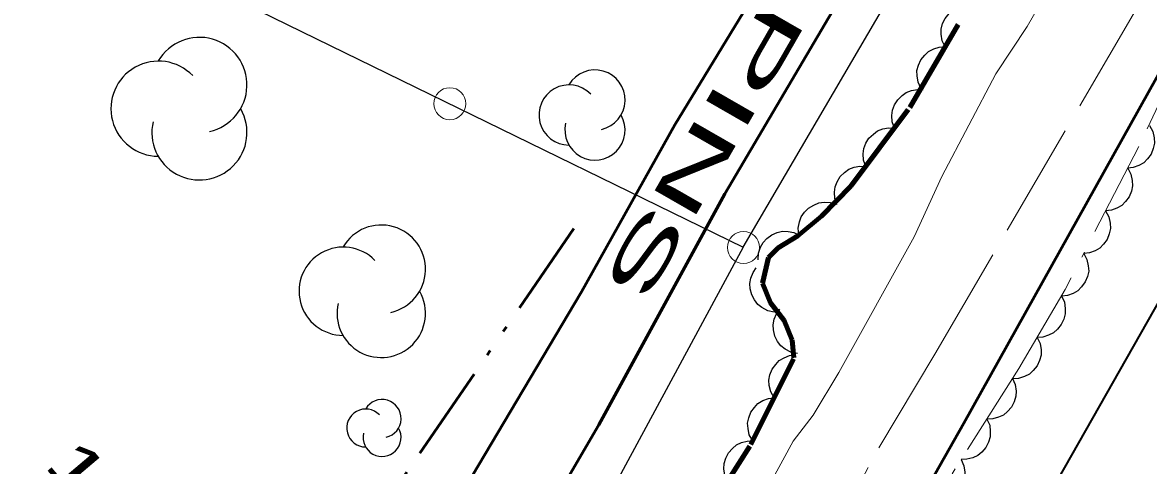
# Model space of a CAD drawing. Extents: x 386081 to 389416, y 5130568 to 5134082.
# Drawn here: x 388083.9 to 388154.3, y 5132543.9 to 5132571.6 of the extents above; entities that cross this region are included whole.
import ezdxf

# ---------------------------------------------------------------- set-up
doc = ezdxf.new("R2010")
doc.units = 0
doc.header["$LTSCALE"] = 1.2
for name, pattern in [('DASH_DOUBLE_DOT', [9.2, 5, -1.2, 0.3, -1.2, 0.3, -1.2]), ('DOT_DASHED', [7.7, 5, -1.2, 0.3, -1.2]), ('LONG_DASHED', [7.5, 6, -1.5])]:
    doc.linetypes.add(name, pattern=pattern)
for name, color, linetype, lineweight in [('1', 7, 'Continuous', 53), ('2', 7, 'Continuous', 13), ('21', 7, 'LONG_DASHED', 35), ('23', 7, 'Continuous', 40), ('3', 7, 'Continuous', 140), ('36', 7, 'Continuous', 13), ('4', 7, 'DASH_DOUBLE_DOT', 53), ('44', 7, 'Continuous', 25)]:
    doc.layers.add(name, color=color, linetype=linetype, lineweight=lineweight)

msp = doc.modelspace()

# ---------------------------------------------------------------- linework, layer by layer
at = {"layer": '1'}
msp.add_lwpolyline([(388069.45, 5132417.95), (388103.17, 5132475.01), (388105.15, 5132478.96), (388107.78, 5132483.5), (388119.66, 5132504.72), (388132.24, 5132527.83), (388142.81, 5132546.51), (388163.69, 5132584.01), (388170.23, 5132596.41), (388175.23, 5132604.94), (388175.72, 5132605.13), (388177.83, 5132605.59), (388178.5, 5132605.42), (388179.26, 5132604.9), (388180.48, 5132604.63)], dxfattribs=at)
at = {"layer": '2'}
msp.add_lwpolyline([(388125.42, 5132531.75), (388127.11, 5132536.15), (388132.13, 5132545.4), (388133.39, 5132547.03), (388134.98, 5132549.7), (388139.69, 5132558.18), (388141.43, 5132561.95), (388144.81, 5132568.37), (388146.76, 5132571.34), (388149.34, 5132575.84), (388153.32, 5132583.55), (388158.77, 5132594.82), (388165.36, 5132607.68), (388166.83, 5132609.88), (388170.08, 5132614.04), (388171.35, 5132615.13), (388172.71, 5132615.8), (388173.76, 5132615.95), (388175.67, 5132615.84), (388179.72, 5132615.26), (388181.93, 5132614.63), (388182.96, 5132614.01), (388183.64, 5132613.26), (388184.83, 5132612.3)], dxfattribs=at)
at = {"layer": '2', "linetype": 'LONG_DASHED'}
msp.add_lwpolyline([(388065.84, 5132423.18), (388067.33, 5132424.9), (388070.87, 5132429.55), (388072.75, 5132432.57), (388086.71, 5132454.19), (388091.86, 5132462.74), (388099.79, 5132476.49), (388101.48, 5132480.05), (388104.41, 5132485.49), (388107.19, 5132489.9), (388112.79, 5132499.37), (388120.65, 5132513.26), (388124.94, 5132521.53), (388137.48, 5132544.98), (388140.98, 5132550.83), (388155.26, 5132575.3), (388157.3, 5132579.42), (388158.41, 5132582.4), (388160.1, 5132585.84), (388162.51, 5132589.88), (388166.35, 5132596.99), (388170.81, 5132608.08)], dxfattribs=at)
at = {"layer": '21', "linetype": 'Continuous', "lineweight": 53}
for points in [[(388098.42, 5132522.66), (388102.98, 5132525.19), (388104.79, 5132526.53), (388107.03, 5132528.36), (388111.05, 5132532.62), (388112.72, 5132534.66), (388116.06, 5132539.7), (388119.98, 5132546.42), (388127.85, 5132560.88), (388146.2, 5132592.04), (388156.07, 5132609.34), (388160.84, 5132618.07), (388162.81, 5132620.51), (388164.03, 5132621.23), (388165.82, 5132621.63), (388168.79, 5132621.26), (388174.11, 5132619.4), (388181.42, 5132616.63), (388184.89, 5132615.25), (388186.07, 5132614.48)], [(388097.83, 5132527.51), (388100.5, 5132529.22), (388102.76, 5132530.94), (388105.14, 5132533.13), (388106.72, 5132534.94), (388108.4, 5132537.07), (388118.89, 5132554.74), (388124.74, 5132565.19), (388129.55, 5132573.12), (388147.84, 5132605.23), (388154.33, 5132616.26)]]:
    msp.add_lwpolyline(points, dxfattribs=at)
at = {"layer": '23', "lineweight": 35}
msp.add_lwpolyline([(388350.66, 5132898.63), (388202.91, 5132638.38), (388174.85, 5132589.18), (388148.16, 5132542.09), (388122.46, 5132497.01), (388036.96, 5132346.4), (388027.91, 5132330.61), (387994.29, 5132271.3), (387943.96, 5132182.8), (387915.65, 5132132.74), (387888.36, 5132084.71), (387863.09, 5132039.98), (387797.42, 5131924.62), (387647.54, 5131660.34), (387567.35, 5131519.3), (387534.84, 5131461.86), (387476.24, 5131358.73)], dxfattribs=at)
at = {"layer": '36', "lineweight": 25}
for points in [[(387737.65, 5132640.07), (387761.57, 5132662.08), (387796.75, 5132640.73), (387837.73, 5132629.42), (387876.02, 5132653.88), (387905.18, 5132676.93), (387941.93, 5132647.03), (388004.64, 5132617.46), (388067.52, 5132587.58), (388129.01, 5132557.53), (388159.69, 5132610.01), (388184.51, 5132651.37), (388290.36, 5132826.58), (388312.34, 5132873.88), (388333.97, 5132918.51)], [(388129.01, 5132557.53), (388103.67, 5132510.59), (388080.89, 5132467.79), (388051.76, 5132408.43), (388082.32, 5132390.9), (388112.7, 5132443.67), (388134.68, 5132481.4), (388175.96, 5132550.09), (388203.59, 5132598.84), (388283.16, 5132575.74)]]:
    msp.add_lwpolyline(points, dxfattribs=at)
at = {"layer": '36'}
for centre in [(388110.658, 5132566.51), (388129.028, 5132557.51)]:
    msp.add_circle(centre, 1, dxfattribs=at)
at = {"layer": '4'}
msp.add_lwpolyline([(388118.42, 5132558.69), (388104.53, 5132538.45), (388100.78, 5132533.22), (388098.8, 5132531.01), (388097.12, 5132529.5), (388094.9, 5132528.04)], dxfattribs=at)
at = {"layer": '44', "linetype": 'DOT_DASHED', "lineweight": 90}
msp.add_lwpolyline([(388121.24, 5132532.21), (388129.48, 5132545.18), (388132.18, 5132550.61), (388132.06, 5132551.72), (388131.57, 5132552.95), (388130.71, 5132554.05), (388130.21, 5132555.28), (388130.58, 5132556.88), (388131.2, 5132557.5), (388132.43, 5132558.25), (388133.9, 5132559.48), (388135.74, 5132561.34), (388139.43, 5132566.28), (388142.87, 5132572.2)], dxfattribs=at)
at = {"layer": '44'}
for points in [[(388141.63, 5132570.07), (388141.45, 5132570.45), (388141.39, 5132570.85), (388141.38, 5132571.18), (388141.47, 5132571.52), (388141.63, 5132571.85), (388141.88, 5132572.15), (388142.11, 5132572.37), (388142.43, 5132572.53), (388142.78, 5132572.64), (388143.14, 5132572.66)], [(388140.12, 5132567.48), (388139.94, 5132567.85), (388139.88, 5132568.25), (388139.87, 5132568.58), (388139.97, 5132568.92), (388140.12, 5132569.26), (388140.37, 5132569.55), (388140.6, 5132569.78), (388140.92, 5132569.94), (388141.27, 5132570.04), (388141.63, 5132570.07)], [(388138.46, 5132564.98), (388138.32, 5132565.38), (388138.31, 5132565.78), (388138.34, 5132566.11), (388138.47, 5132566.44), (388138.67, 5132566.75), (388138.94, 5132567.02), (388139.2, 5132567.22), (388139.53, 5132567.34), (388139.9, 5132567.4), (388140.26, 5132567.39)], [(388154.42, 5132565.14), (388154.62, 5132564.77), (388154.7, 5132564.37), (388154.73, 5132564.04), (388154.65, 5132563.7), (388154.51, 5132563.36), (388154.28, 5132563.05), (388154.06, 5132562.81), (388153.75, 5132562.64), (388153.4, 5132562.51), (388153.05, 5132562.47)], [(388136.67, 5132562.58), (388136.53, 5132562.97), (388136.51, 5132563.38), (388136.54, 5132563.71), (388136.68, 5132564.04), (388136.87, 5132564.35), (388137.15, 5132564.61), (388137.41, 5132564.81), (388137.74, 5132564.93), (388138.1, 5132565), (388138.46, 5132564.98)], [(388134.87, 5132560.18), (388134.73, 5132560.57), (388134.72, 5132560.98), (388134.75, 5132561.31), (388134.88, 5132561.63), (388135.07, 5132561.95), (388135.35, 5132562.21), (388135.61, 5132562.41), (388135.94, 5132562.53), (388136.31, 5132562.6), (388136.67, 5132562.58)], [(388153.05, 5132562.47), (388153.25, 5132562.1), (388153.33, 5132561.71), (388153.35, 5132561.38), (388153.28, 5132561.03), (388153.14, 5132560.69), (388152.91, 5132560.38), (388152.69, 5132560.14), (388152.38, 5132559.97), (388152.03, 5132559.85), (388151.67, 5132559.8)], [(388132.49, 5132558.3), (388132.45, 5132558.72), (388132.53, 5132559.12), (388132.63, 5132559.43), (388132.84, 5132559.72), (388133.1, 5132559.98), (388133.43, 5132560.17), (388133.73, 5132560.31), (388134.08, 5132560.34), (388134.45, 5132560.33), (388134.79, 5132560.23)], [(388151.67, 5132559.8), (388151.87, 5132559.44), (388151.96, 5132559.04), (388151.98, 5132558.71), (388151.9, 5132558.36), (388151.76, 5132558.02), (388151.53, 5132557.72), (388151.31, 5132557.48), (388151.01, 5132557.3), (388150.66, 5132557.18), (388150.3, 5132557.13)], [(388129.94, 5132556.73), (388129.96, 5132557.15), (388130.09, 5132557.53), (388130.25, 5132557.82), (388130.49, 5132558.08), (388130.79, 5132558.3), (388131.14, 5132558.44), (388131.46, 5132558.53), (388131.81, 5132558.52), (388132.17, 5132558.44), (388132.5, 5132558.29)], [(388150.3, 5132557.13), (388150.5, 5132556.77), (388150.58, 5132556.37), (388150.61, 5132556.04), (388150.53, 5132555.7), (388150.39, 5132555.36), (388150.16, 5132555.05), (388149.94, 5132554.81), (388149.63, 5132554.64), (388149.28, 5132554.51), (388148.93, 5132554.47)], [(388130.95, 5132553.47), (388130.54, 5132553.55), (388130.18, 5132553.75), (388129.92, 5132553.94), (388129.71, 5132554.23), (388129.54, 5132554.55), (388129.45, 5132554.93), (388129.42, 5132555.25), (388129.49, 5132555.6), (388129.62, 5132555.94), (388129.82, 5132556.24)], [(388148.91, 5132554.48), (388149.09, 5132554.1), (388149.15, 5132553.7), (388149.15, 5132553.37), (388149.06, 5132553.03), (388148.9, 5132552.7), (388148.66, 5132552.4), (388148.42, 5132552.18), (388148.1, 5132552.02), (388147.75, 5132551.91), (388147.39, 5132551.89)], [(388132.4, 5132550.87), (388131.99, 5132550.96), (388131.63, 5132551.16), (388131.37, 5132551.36), (388131.16, 5132551.64), (388130.99, 5132551.97), (388130.91, 5132552.35), (388130.88, 5132552.67), (388130.95, 5132553.02), (388131.08, 5132553.36), (388131.29, 5132553.66)], [(388147.39, 5132551.89), (388147.57, 5132551.51), (388147.63, 5132551.11), (388147.64, 5132550.78), (388147.54, 5132550.44), (388147.39, 5132550.11), (388147.14, 5132549.81), (388146.91, 5132549.59), (388146.59, 5132549.43), (388146.23, 5132549.32), (388145.88, 5132549.3)], [(388130.94, 5132548.11), (388130.73, 5132548.47), (388130.64, 5132548.87), (388130.61, 5132549.2), (388130.68, 5132549.54), (388130.82, 5132549.89), (388131.04, 5132550.2), (388131.26, 5132550.44), (388131.57, 5132550.61), (388131.91, 5132550.75), (388132.27, 5132550.79)], [(388145.85, 5132549.31), (388146.02, 5132548.93), (388146.07, 5132548.53), (388146.06, 5132548.2), (388145.96, 5132547.86), (388145.79, 5132547.53), (388145.53, 5132547.25), (388145.29, 5132547.03), (388144.97, 5132546.89), (388144.61, 5132546.79), (388144.25, 5132546.78)], [(388129.6, 5132545.42), (388129.39, 5132545.79), (388129.31, 5132546.18), (388129.28, 5132546.51), (388129.35, 5132546.86), (388129.48, 5132547.2), (388129.71, 5132547.51), (388129.93, 5132547.75), (388130.23, 5132547.93), (388130.58, 5132548.06), (388130.94, 5132548.11)], [(388144.25, 5132546.78), (388144.42, 5132546.4), (388144.46, 5132545.99), (388144.46, 5132545.66), (388144.35, 5132545.33), (388144.18, 5132545), (388143.93, 5132544.71), (388143.68, 5132544.5), (388143.36, 5132544.35), (388143, 5132544.26), (388142.64, 5132544.24)], [(388128.02, 5132542.88), (388127.85, 5132543.26), (388127.8, 5132543.66), (388127.81, 5132543.99), (388127.92, 5132544.33), (388128.09, 5132544.66), (388128.34, 5132544.94), (388128.58, 5132545.16), (388128.91, 5132545.3), (388129.26, 5132545.4), (388129.62, 5132545.41)], [(388142.64, 5132544.24), (388142.81, 5132543.86), (388142.86, 5132543.46), (388142.85, 5132543.13), (388142.75, 5132542.79), (388142.58, 5132542.46), (388142.32, 5132542.18), (388142.08, 5132541.96), (388141.76, 5132541.82), (388141.4, 5132541.72), (388141.04, 5132541.71)]]:
    msp.add_lwpolyline(points, dxfattribs=at)
at = {"layer": '44', "linetype": 'DOT_DASHED', "lineweight": 13}
msp.add_lwpolyline([(388156.81, 5132570.36), (388153.75, 5132563.84), (388149.14, 5132554.88), (388146.25, 5132549.94), (388141.73, 5132542.8), (388138.23, 5132538.04), (388128.19, 5132523.74), (388125.68, 5132519.61), (388121.02, 5132511.29), (388116.12, 5132501.76), (388101.5, 5132474.04)], dxfattribs=at)
at = {"layer": '44'}
for centre, radius, start, end in [((388095.002, 5132567.685), 2.975, 282.26917, 149.72626), ((388092.444, 5132566.198), 2.975, 44.11537, 269.80396), ((388119.737, 5132566.744), 1.883, 282.26917, 149.72626), ((388118.117, 5132565.803), 1.883, 44.11537, 269.80396), ((388095.002, 5132564.71), 2.975, 166.93686, 29.62122), ((388119.737, 5132564.861), 1.883, 166.93686, 29.62122), ((388106.375, 5132556.155), 2.764, 282.26917, 149.72626), ((388103.997, 5132554.773), 2.764, 44.11537, 269.80396), ((388106.375, 5132553.391), 2.764, 166.93686, 29.62122), ((388106.426, 5132546.811), 1.188, 282.26917, 149.72626), ((388105.404, 5132546.217), 1.188, 44.11537, 269.80396), ((388106.426, 5132545.623), 1.188, 166.93686, 29.62122)]:
    msp.add_arc(centre, radius, start, end, dxfattribs=at)

# ---------------------------------------------------------------- texts
at = {"layer": '21', "width": 2.2}
msp.add_text('RUE DES PINS', height=3, rotation=240.11, dxfattribs=at).set_placement((388151.22, 5132609.36))
at = {"layer": '3', "width": 1.4}
msp.add_text('15,2   ', height=3, rotation=310.294, dxfattribs=at).set_placement((388085.23, 5132543.87))

doc.saveas('drawing.dxf')
